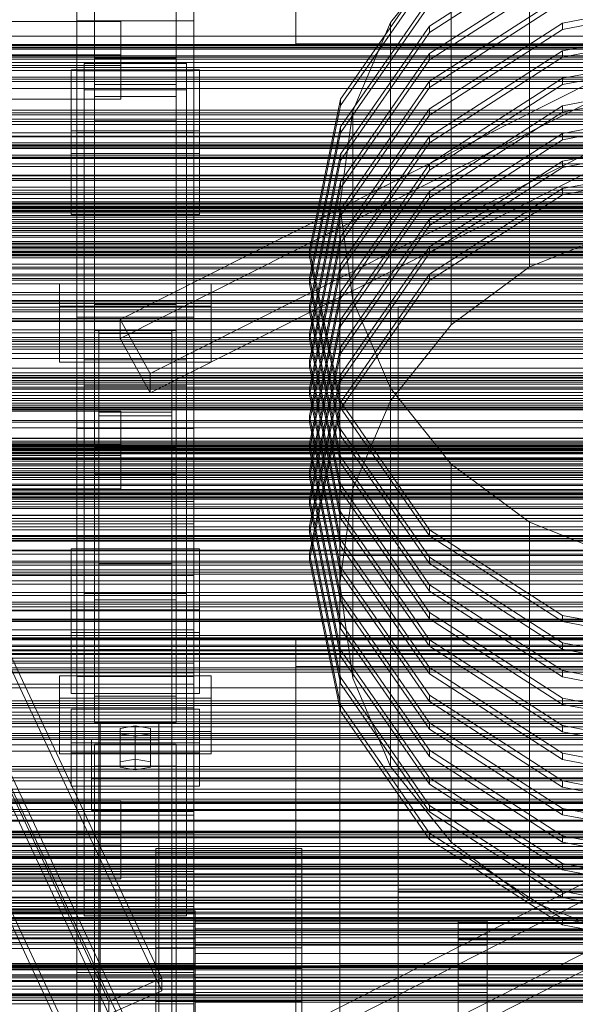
# Model space of a CAD drawing. Header units: millimetres. Extents: x -1970 to 61924, y -58230 to 6847.
# Tile 318 of 656: x 390 to 581, y -33207 to -32870. Entities that reach past the tile are written whole.
import ezdxf

# ---------------------------------------------------------------- set-up
doc = ezdxf.new("R2010")
doc.units = ezdxf.units.MM
for name, color, linetype, lineweight in [('frontal_C01', 7, 'Continuous', 0), ('frontal_C02', 7, 'Continuous', 0), ('frontal_C03', 7, 'Continuous', 0), ('frontal_C03-dry', 7, 'Continuous', 0), ('frontal_secador', 7, 'Continuous', 0)]:
    doc.layers.add(name, color=color, linetype=linetype, lineweight=lineweight)

msp = doc.modelspace()

# ---------------------------------------------------------------- linework, layer by layer
at = {"layer": 'frontal_C01'}
for p, q in [((565, -32954.254), (565, -32824.838)), ((576.271, -32842.584), (530.722, -32871.892)), ((538.076, -32844.733), (517.417, -32870.66)), ((530.722, -32874.049), (576.271, -32844.741)), ((538.076, -32974.148), (538.076, -32844.733)), ((530.722, -32853.019), (500.287, -32896.881)), ((576.271, -32852.021), (530.722, -32881.329)), ((500.287, -32899.038), (530.722, -32855.176)), ((530.722, -32883.486), (576.271, -32854.178)), ((530.722, -32862.456), (500.287, -32906.318)), ((576.271, -32861.458), (530.722, -32890.765)), ((630, -32860.603), (576.271, -32870.894)), ((576.271, -32873.051), (630, -32862.759)), ((500.287, -32908.475), (530.722, -32864.613)), ((530.722, -32892.922), (576.271, -32863.614)), ((630, -32870.039), (576.271, -32880.331)), ((530.722, -32871.892), (500.287, -32915.755)), ((517.417, -32870.66), (504.43, -32900.852)), ((517.417, -33000.075), (517.417, -32870.66)), ((576.271, -32870.894), (530.722, -32900.202)), ((530.722, -32874.049), (530.722, -32871.892)), ((530.722, -32902.359), (576.271, -32873.051)), ((576.271, -32873.051), (576.271, -32870.894)), ((576.271, -32882.488), (630, -32872.196)), ((500.287, -32917.911), (530.722, -32874.049)), ((630, -32879.476), (576.271, -32889.767)), ((530.722, -32881.329), (500.287, -32925.191)), ((500.287, -32927.348), (530.722, -32883.486)), ((576.271, -32880.331), (530.722, -32909.638)), ((530.722, -32883.486), (530.722, -32881.329)), ((530.722, -32911.795), (576.271, -32882.488)), ((576.271, -32882.488), (576.271, -32880.331)), ((576.271, -32891.924), (630, -32881.633)), ((576.271, -32889.767), (530.722, -32919.075)), ((630, -32888.912), (576.271, -32899.204)), ((576.271, -32891.924), (576.271, -32889.767)), ((530.722, -32890.765), (500.287, -32934.628)), ((500.287, -32936.785), (530.722, -32892.922)), ((530.722, -32892.922), (530.722, -32890.765)), ((530.722, -32921.232), (576.271, -32891.924)), ((576.271, -32901.361), (630, -32891.069)), ((500.287, -32896.881), (489.6, -32948.621)), ((500.287, -32899.038), (500.287, -32896.881)), ((299.114, -32899.212), (439.114, -33197.732)), ((489.6, -32950.777), (500.287, -32899.038)), ((530.722, -32900.202), (500.287, -32944.064)), ((576.271, -32899.204), (530.722, -32928.512)), ((530.722, -32902.359), (530.722, -32900.202)), ((630, -32898.349), (576.271, -32908.64)), ((576.271, -32901.361), (576.271, -32899.204)), ((439.114, -33202.046), (299.114, -32903.526)), ((504.43, -32900.852), (500, -32933.252)), ((500.287, -32946.221), (530.722, -32902.359)), ((504.43, -33030.267), (504.43, -32900.852)), ((530.722, -32930.668), (576.271, -32901.361)), ((576.271, -32910.797), (630, -32900.506)), ((420.886, -33205.659), (280.886, -32907.139)), ((500.287, -32906.318), (489.6, -32958.057)), ((500.287, -32908.475), (500.287, -32906.318)), ((489.6, -32960.214), (500.287, -32908.475)), ((530.722, -32909.638), (500.287, -32953.501)), ((576.271, -32908.64), (530.722, -32937.948)), ((530.722, -32911.795), (530.722, -32909.638)), ((630, -32907.785), (576.271, -32918.077)), ((576.271, -32910.797), (576.271, -32908.64)), ((576.271, -32920.234), (630, -32909.942)), ((420.886, -33209.973), (280.886, -32911.453)), ((500.287, -32955.658), (530.722, -32911.795)), ((530.722, -32940.105), (576.271, -32910.797)), ((500.287, -32915.755), (489.6, -32967.494)), ((500.287, -32917.911), (500.287, -32915.755)), ((630, -32917.222), (576.271, -32927.513)), ((489.6, -32969.651), (500.287, -32917.911)), ((530.722, -32919.075), (500.287, -32962.937)), ((576.271, -32918.077), (530.722, -32947.385)), ((530.722, -32921.232), (530.722, -32919.075)), ((530.722, -32949.542), (576.271, -32920.234)), ((576.271, -32920.234), (576.271, -32918.077)), ((576.271, -32929.67), (630, -32919.379)), ((500.287, -32965.094), (530.722, -32921.232)), ((500.287, -32925.191), (489.6, -32976.93)), ((489.6, -32979.087), (500.287, -32927.348)), ((500.287, -32927.348), (500.287, -32925.191)), ((530.722, -32928.512), (500.287, -32972.374)), ((500.287, -32974.531), (530.722, -32930.668)), ((576.271, -32927.513), (530.722, -32956.821)), ((530.722, -32930.668), (530.722, -32928.512)), ((530.722, -32958.978), (576.271, -32929.67)), ((576.271, -32929.67), (576.271, -32927.513)), ((500, -32933.252), (504.43, -32965.653)), ((500, -33062.668), (500, -32933.252)), ((500.287, -32934.628), (489.6, -32986.367)), ((489.6, -32988.524), (500.287, -32936.785)), ((500.287, -32936.785), (500.287, -32934.628)), ((299.114, -32939.655), (439.114, -33238.175)), ((530.722, -32937.948), (500.287, -32981.81)), ((500.287, -32983.967), (530.722, -32940.105)), ((530.722, -32940.105), (530.722, -32937.948)), ((439.114, -33242.488), (299.114, -32943.968)), ((500.287, -32944.064), (489.6, -32995.803)), ((500.287, -32946.221), (500.287, -32944.064)), ((565, -32954.254), (596.354, -32941.748)), ((420.886, -33246.102), (280.886, -32947.581)), ((489.6, -32997.96), (500.287, -32946.221)), ((530.722, -32947.385), (500.287, -32991.247)), ((530.722, -32949.542), (530.722, -32947.385)), ((489.6, -32948.621), (500.287, -33000.36)), ((489.6, -32950.777), (489.6, -32948.621)), ((500.287, -33002.517), (489.6, -32950.777)), ((500.287, -32993.404), (530.722, -32949.542)), ((420.886, -33250.415), (280.886, -32951.895)), ((500.287, -32953.501), (489.6, -33005.24)), ((500.287, -32955.658), (500.287, -32953.501)), ((538.076, -32974.148), (565, -32954.254)), ((489.6, -33007.397), (500.287, -32955.658)), ((530.722, -32956.821), (500.287, -33000.683)), ((530.722, -32958.978), (530.722, -32956.821)), ((489.6, -32958.057), (500.287, -33009.796)), ((489.6, -32960.214), (489.6, -32958.057)), ((500.287, -33011.953), (489.6, -32960.214)), ((500.287, -33002.84), (530.722, -32958.978)), ((500.287, -32962.937), (489.6, -33014.676)), ((500.287, -32965.094), (500.287, -32962.937)), ((489.6, -33016.833), (500.287, -32965.094)), ((489.6, -32967.494), (500.287, -33019.233)), ((489.6, -32969.651), (489.6, -32967.494)), ((504.43, -32965.653), (517.417, -32995.845)), ((504.43, -33095.068), (504.43, -32965.653)), ((500.287, -33021.39), (489.6, -32969.651)), ((520, -33021.835), (520, -32967.912)), ((520, -32967.912), (740, -32967.912)), ((520, -33168.209), (520, -32967.912)), ((500.287, -32972.374), (489.6, -33024.113)), ((489.6, -33026.27), (500.287, -32974.531)), ((500.287, -32974.531), (500.287, -32972.374)), ((517.417, -33000.075), (538.076, -32974.148)), ((489.6, -32976.93), (500.287, -33028.669)), ((489.6, -32979.087), (489.6, -32976.93)), ((500.287, -33030.826), (489.6, -32979.087)), ((500.287, -32981.81), (489.6, -33033.549)), ((489.6, -33035.706), (500.287, -32983.967)), ((500.287, -32983.967), (500.287, -32981.81)), ((489.6, -32986.367), (500.287, -33038.106)), ((489.6, -32988.524), (489.6, -32986.367)), ((500.287, -33040.263), (489.6, -32988.524)), ((500.287, -32991.247), (489.6, -33042.986)), ((500.287, -32993.404), (500.287, -32991.247)), ((489.6, -33045.143), (500.287, -32993.404)), ((489.6, -32995.803), (500.287, -33047.542)), ((489.6, -32997.96), (489.6, -32995.803)), ((500.287, -33049.699), (489.6, -32997.96)), ((517.417, -32995.845), (538.076, -33021.772)), ((517.417, -33125.261), (517.417, -32995.845)), ((500.287, -33000.683), (489.6, -33052.423)), ((500.287, -33000.36), (530.722, -33044.222)), ((500.287, -33002.517), (500.287, -33000.36)), ((500.287, -33002.84), (500.287, -33000.683)), ((504.43, -33030.267), (517.417, -33000.075)), ((489.6, -33054.579), (500.287, -33002.84)), ((530.722, -33046.379), (500.287, -33002.517)), ((489.6, -33005.24), (500.287, -33056.979)), ((489.6, -33007.397), (489.6, -33005.24)), ((500.287, -33059.136), (489.6, -33007.397)), ((500.287, -33009.796), (530.722, -33053.658)), ((500.287, -33011.953), (500.287, -33009.796)), ((489.6, -33014.676), (500.287, -33066.415)), ((489.6, -33016.833), (489.6, -33014.676)), ((530.722, -33055.815), (500.287, -33011.953)), ((500.287, -33068.572), (489.6, -33016.833)), ((500.287, -33019.233), (530.722, -33063.095)), ((500.287, -33021.39), (500.287, -33019.233)), ((530.722, -33065.252), (500.287, -33021.39)), ((538.076, -33021.772), (565, -33041.667)), ((538.076, -33151.188), (538.076, -33021.772)), ((489.6, -33024.113), (500.287, -33075.852)), ((489.6, -33026.27), (489.6, -33024.113)), ((740, -33021.835), (520, -33021.835)), ((520, -33021.835), (520, -33222.132)), ((500.287, -33078.009), (489.6, -33026.27)), ((500, -33062.668), (504.43, -33030.267)), ((500.287, -33028.669), (530.722, -33072.532)), ((500.287, -33030.826), (500.287, -33028.669)), ((530.722, -33074.688), (500.287, -33030.826)), ((489.6, -33033.549), (500.287, -33085.289)), ((489.6, -33035.706), (489.6, -33033.549)), ((500.287, -33087.445), (489.6, -33035.706)), ((500.287, -33038.106), (530.722, -33081.968)), ((500.287, -33040.263), (500.287, -33038.106)), ((530.722, -33084.125), (500.287, -33040.263)), ((565, -33041.667), (596.354, -33054.173)), ((565, -33171.082), (565, -33041.667)), ((489.6, -33042.986), (500.287, -33094.725)), ((489.6, -33045.143), (489.6, -33042.986)), ((500.287, -33096.882), (489.6, -33045.143)), ((530.722, -33044.222), (576.271, -33073.53)), ((530.722, -33046.379), (530.722, -33044.222)), ((500.287, -33047.542), (530.722, -33091.405)), ((500.287, -33049.699), (500.287, -33047.542)), ((576.271, -33075.687), (530.722, -33046.379)), ((530.722, -33093.562), (500.287, -33049.699)), ((489.6, -33052.423), (500.287, -33104.162)), ((489.6, -33054.579), (489.6, -33052.423)), ((500.287, -33106.319), (489.6, -33054.579)), ((500, -33193.246), (500, -33053.046)), ((500, -33053.046), (760, -33053.046)), ((500, -33086.75), (500, -33053.046)), ((530.722, -33053.658), (576.271, -33082.966)), ((530.722, -33055.815), (530.722, -33053.658)), ((500.287, -33056.979), (530.722, -33100.841)), ((500.287, -33059.136), (500.287, -33056.979)), ((576.271, -33085.123), (530.722, -33055.815)), ((530.722, -33102.998), (500.287, -33059.136)), ((504.43, -33095.068), (500, -33062.668)), ((530.722, -33063.095), (576.271, -33092.403)), ((530.722, -33065.252), (530.722, -33063.095)), ((576.271, -33094.56), (530.722, -33065.252)), ((500.287, -33066.415), (530.722, -33110.278)), ((500.287, -33068.572), (500.287, -33066.415)), ((530.722, -33112.435), (500.287, -33068.572)), ((530.722, -33072.532), (576.271, -33101.839)), ((530.722, -33074.688), (530.722, -33072.532)), ((576.271, -33103.996), (530.722, -33074.688)), ((576.271, -33073.53), (630, -33083.821)), ((576.271, -33075.687), (576.271, -33073.53)), ((630, -33085.978), (576.271, -33075.687)), ((500.287, -33075.852), (530.722, -33119.714)), ((500.287, -33078.009), (500.287, -33075.852)), ((530.722, -33121.871), (500.287, -33078.009)), ((485, -33286.265), (485, -33081.358)), ((485, -33081.358), (775, -33081.358)), ((485, -33090.987), (485, -33081.358)), ((530.722, -33081.968), (576.271, -33111.276)), ((530.722, -33084.125), (530.722, -33081.968)), ((500.287, -33085.289), (530.722, -33129.151)), ((500.287, -33087.445), (500.287, -33085.289)), ((576.271, -33113.433), (530.722, -33084.125)), ((576.271, -33082.966), (630, -33093.258)), ((576.271, -33085.123), (576.271, -33082.966)), ((630, -33095.415), (576.271, -33085.123)), ((760, -33086.75), (500, -33086.75)), ((500, -33086.75), (500, -33226.95)), ((530.722, -33131.308), (500.287, -33087.445)), ((775, -33090.987), (485, -33090.987)), ((485, -33090.987), (485, -33295.895)), ((530.722, -33091.405), (576.271, -33120.712)), ((530.722, -33093.562), (530.722, -33091.405)), ((576.271, -33092.403), (630, -33102.694)), ((576.271, -33094.56), (576.271, -33092.403)), ((500.287, -33094.725), (530.722, -33138.587)), ((500.287, -33096.882), (500.287, -33094.725)), ((517.417, -33125.261), (504.43, -33095.068)), ((576.271, -33122.869), (530.722, -33093.562)), ((630, -33104.851), (576.271, -33094.56)), ((530.722, -33140.744), (500.287, -33096.882)), ((530.722, -33100.841), (576.271, -33130.149)), ((530.722, -33102.998), (530.722, -33100.841)), ((576.271, -33101.839), (630, -33112.131)), ((576.271, -33103.996), (576.271, -33101.839)), ((500.287, -33104.162), (530.722, -33148.024)), ((500.287, -33106.319), (500.287, -33104.162)), ((576.271, -33132.306), (530.722, -33102.998)), ((630, -33114.288), (576.271, -33103.996)), ((530.722, -33150.181), (500.287, -33106.319)), ((530.722, -33110.278), (576.271, -33139.586)), ((530.722, -33112.435), (530.722, -33110.278)), ((576.271, -33141.742), (530.722, -33112.435)), ((576.271, -33111.276), (630, -33121.567)), ((576.271, -33113.433), (576.271, -33111.276)), ((415, -33126.807), (415, -33116.023)), ((415, -33116.023), (760, -33116.023)), ((415, -33129.504), (415, -33116.023)), ((630, -33123.724), (576.271, -33113.433)), ((416, -33125.19), (416, -33117.641)), ((416, -33117.641), (444, -33117.641)), ((416, -33334.308), (416, -33117.641)), ((424.864, -33245.824), (674.864, -33118.712)), ((444, -33117.641), (444, -33125.19)), ((444, -33117.641), (444, -33334.308)), ((530.722, -33119.714), (576.271, -33149.022)), ((530.722, -33121.871), (530.722, -33119.714)), ((576.271, -33151.179), (530.722, -33121.871)), ((576.271, -33120.712), (630, -33131.004)), ((576.271, -33122.869), (576.271, -33120.712)), ((444, -33125.19), (416, -33125.19)), ((416, -33125.19), (416, -33341.858)), ((674.864, -33124.643), (424.864, -33251.755)), ((444, -33341.858), (444, -33125.19)), ((538.076, -33151.188), (517.417, -33125.261)), ((630, -33133.161), (576.271, -33122.869)), ((760, -33126.807), (415, -33126.807)), ((415, -33126.807), (415, -33140.289)), ((760, -33129.504), (415, -33129.504)), ((415, -33129.504), (415, -33140.289)), ((530.722, -33129.151), (576.271, -33158.459)), ((530.722, -33131.308), (530.722, -33129.151)), ((576.271, -33160.616), (530.722, -33131.308)), ((576.271, -33130.149), (630, -33140.441)), ((576.271, -33132.306), (576.271, -33130.149)), ((630, -33142.597), (576.271, -33132.306)), ((435.136, -33264.558), (685.136, -33137.446)), ((530.722, -33138.587), (576.271, -33167.895)), ((530.722, -33140.744), (530.722, -33138.587)), ((576.271, -33139.586), (630, -33149.877)), ((576.271, -33141.742), (576.271, -33139.586)), ((415, -33140.289), (760, -33140.289)), ((576.271, -33170.052), (530.722, -33140.744)), ((630, -33152.034), (576.271, -33141.742)), ((435.136, -33270.49), (685.136, -33143.378)), ((530.722, -33148.024), (576.271, -33177.332)), ((530.722, -33150.181), (530.722, -33148.024)), ((576.271, -33149.022), (630, -33159.314)), ((576.271, -33151.179), (576.271, -33149.022)), ((576.271, -33179.489), (530.722, -33150.181)), ((565, -33171.082), (538.076, -33151.188)), ((630, -33161.471), (576.271, -33151.179)), ((437, -33159.036), (437, -33153.336)), ((437, -33153.336), (437, -33154.741)), ((487, -33153.336), (437, -33153.336)), ((437, -33154.741), (437, -33163.035)), ((487, -33154.741), (437, -33154.741)), ((487, -33154.741), (487, -33153.336)), ((487, -33153.336), (487, -33159.036)), ((487, -33163.035), (487, -33154.741)), ((437, -33170.973), (437, -33159.036)), ((487, -33159.036), (437, -33159.036)), ((487, -33159.036), (487, -33170.973)), ((576.271, -33158.459), (630, -33168.75)), ((576.271, -33160.616), (576.271, -33158.459)), ((437, -33163.035), (437, -33176.957)), ((487, -33163.035), (437, -33163.035)), ((487, -33176.957), (487, -33163.035)), ((630, -33170.907), (576.271, -33160.616)), ((450, -33165.914), (410, -33165.914)), ((410, -33165.914), (410, -33204.432)), ((410, -33310.158), (410, -33165.914)), ((450, -33204.432), (450, -33165.914)), ((450, -33165.914), (450, -33310.158)), ((520, -33221.169), (520, -33167.246)), ((520, -33167.246), (740, -33167.246)), ((520, -33226.95), (520, -33167.246)), ((740, -33168.209), (520, -33168.209)), ((520, -33168.209), (520, -33222.132)), ((576.271, -33167.895), (630, -33178.187)), ((576.271, -33170.052), (576.271, -33167.895)), ((437, -33187.328), (437, -33170.973)), ((487, -33170.973), (437, -33170.973)), ((487, -33170.973), (487, -33187.328)), ((596.354, -33183.588), (565, -33171.082)), ((630, -33180.344), (576.271, -33170.052)), ((450.5, -33174.682), (342.5, -33174.682)), ((450.5, -33175.444), (342.5, -33175.444)), ((450.5, -33175.444), (450.5, -33174.682)), ((450.5, -33174.682), (450.5, -33177.775)), ((450.5, -33179.945), (450.5, -33175.444)), ((450.5, -33177.775), (342.5, -33177.775)), ((450.5, -33179.945), (342.5, -33179.945)), ((437, -33176.957), (437, -33194.387)), ((487, -33176.957), (437, -33176.957)), ((450.5, -33177.775), (450.5, -33184.251)), ((450.5, -33180.825), (450.5, -33178.157)), ((450.5, -33178.157), (450.5, -33178.815)), ((550.5, -33178.157), (450.5, -33178.157)), ((450.5, -33178.815), (450.5, -33182.697)), ((550.5, -33178.815), (450.5, -33178.815)), ((450.5, -33187.498), (450.5, -33179.945)), ((487, -33194.387), (487, -33176.957)), ((540.5, -33178.815), (540.5, -33178.001)), ((540.5, -33178.001), (540.5, -33178.687)), ((540.5, -33178.001), (815, -33178.001)), ((540.5, -33178.687), (540.5, -33180.825)), ((540.5, -33178.687), (815, -33178.687)), ((540.5, -33181.072), (540.5, -33178.815)), ((540.5, -33178.815), (815, -33178.815)), ((550.5, -33178.815), (550.5, -33178.157)), ((550.5, -33178.157), (550.5, -33180.825)), ((550.5, -33182.697), (550.5, -33178.815)), ((576.271, -33177.332), (630, -33187.623)), ((576.271, -33179.489), (576.271, -33177.332)), ((630, -33189.78), (576.271, -33179.489)), ((450.5, -33186.413), (450.5, -33180.825)), ((550.5, -33180.825), (450.5, -33180.825)), ((450.5, -33182.697), (450.5, -33189.214)), ((550.5, -33182.697), (450.5, -33182.697)), ((540.5, -33180.825), (540.5, -33184.27)), ((540.5, -33180.825), (815, -33180.825)), ((540.5, -33184.619), (540.5, -33181.072)), ((540.5, -33181.072), (815, -33181.072)), ((550.5, -33180.825), (550.5, -33186.413)), ((550.5, -33189.214), (550.5, -33182.697)), ((450.5, -33184.251), (342.5, -33184.251)), ((450.5, -33184.251), (450.5, -33193.125)), ((450.5, -33194.068), (450.5, -33186.413)), ((550.5, -33186.413), (450.5, -33186.413)), ((540.5, -33184.27), (540.5, -33188.787)), ((540.5, -33184.27), (815, -33184.27)), ((540.5, -33189.214), (540.5, -33184.619)), ((540.5, -33184.619), (815, -33184.619)), ((550.5, -33186.413), (550.5, -33194.068)), ((450.5, -33187.498), (342.5, -33187.498)), ((437, -33205.613), (437, -33187.328)), ((437, -33187.328), (487, -33187.328)), ((450.5, -33196.955), (450.5, -33187.498)), ((450.5, -33189.214), (450.5, -33197.373)), ((550.5, -33189.214), (450.5, -33189.214)), ((487, -33187.328), (487, -33205.613)), ((540.5, -33188.787), (540.5, -33194.068)), ((540.5, -33188.787), (815, -33188.787)), ((540.5, -33194.544), (540.5, -33189.214)), ((540.5, -33189.214), (815, -33189.214)), ((550.5, -33197.373), (550.5, -33189.214)), ((342.5, -33193.125), (450.5, -33193.125)), ((450.5, -33193.125), (450.5, -33203.045)), ((760, -33193.246), (500, -33193.246)), ((500, -33193.246), (500, -33226.95)), ((450.5, -33196.955), (342.5, -33196.955)), ((437, -33194.387), (437, -33212.672)), ((487, -33194.387), (437, -33194.387)), ((450.5, -33202.627), (450.5, -33194.068)), ((450.5, -33194.068), (550.5, -33194.068)), ((450.5, -33206.875), (450.5, -33196.955)), ((487, -33212.672), (487, -33194.387)), ((540.5, -33194.068), (540.5, -33199.754)), ((815, -33194.068), (540.5, -33194.068)), ((540.5, -33200.246), (540.5, -33194.544)), ((540.5, -33194.544), (815, -33194.544)), ((550.5, -33194.068), (550.5, -33202.627)), ((439.114, -33197.732), (420.886, -33205.659)), ((439.114, -33202.046), (439.114, -33197.732)), ((450.5, -33197.373), (450.5, -33205.932)), ((550.5, -33197.373), (450.5, -33197.373)), ((540.5, -33199.754), (540.5, -33205.456)), ((540.5, -33199.754), (815, -33199.754)), ((540.5, -33205.932), (540.5, -33200.246)), ((540.5, -33200.246), (815, -33200.246)), ((550.5, -33205.932), (550.5, -33197.373)), ((450.5, -33203.045), (342.5, -33203.045)), ((420.886, -33209.973), (439.114, -33202.046)), ((450.5, -33210.786), (450.5, -33202.627)), ((550.5, -33202.627), (450.5, -33202.627)), ((450.5, -33203.045), (450.5, -33212.502)), ((550.5, -33202.627), (550.5, -33210.786)), ((410, -33204.432), (450, -33204.432)), ((410, -33348.677), (410, -33204.432)), ((420.886, -33205.659), (420.886, -33209.973)), ((437, -33223.043), (437, -33205.613)), ((487, -33205.613), (437, -33205.613)), ((450, -33348.677), (450, -33204.432)), ((450.5, -33205.932), (450.5, -33213.587)), ((550.5, -33205.932), (450.5, -33205.932)), ((487, -33205.613), (487, -33223.043)), ((540.5, -33205.456), (540.5, -33210.786)), ((540.5, -33205.456), (815, -33205.456)), ((540.5, -33211.213), (540.5, -33205.932)), ((540.5, -33205.932), (815, -33205.932)), ((550.5, -33213.587), (550.5, -33205.932))]:
    msp.add_line(p, q, dxfattribs=at)
at = {"layer": 'frontal_C02'}
for p, q in [((485, -32651.486), (485, -32878.005)), ((416, -32895.944), (416, -32681.17)), ((444, -32681.17), (444, -32895.944)), ((416, -32689.516), (416, -32904.29)), ((444, -32904.29), (444, -32689.516)), ((410, -32870.127), (410, -32710.669)), ((450, -32710.669), (450, -32870.127)), ((410, -32908.309), (410, -32748.851)), ((450, -32908.309), (450, -32748.851)), ((416, -33059.872), (416, -32845.099)), ((424.864, -32972.254), (674.864, -32846.253)), ((444, -32845.099), (444, -33059.872)), ((674.864, -32852.81), (424.864, -32978.811)), ((416, -32853.444), (416, -33068.218)), ((444, -33068.218), (444, -32853.444)), ((435.136, -32990.824), (685.136, -32864.824)), ((450, -32870.127), (410, -32870.127)), ((410, -32870.127), (410, -32908.309)), ((410, -32971.464), (410, -32870.127)), ((450, -32908.309), (450, -32870.127)), ((450, -32870.127), (450, -32971.464)), ((485, -32868.46), (485, -32878.005)), ((-425, -32870.271), (425, -32870.271)), ((425, -32870.271), (425, -32885.412)), ((425, -32870.271), (425, -32881.725)), ((435.136, -32997.381), (685.136, -32871.381)), ((485, -32878.005), (775, -32878.005)), ((425, -32881.725), (-425, -32881.725)), ((416, -32891.857), (416, -32882.916)), ((416, -32882.916), (444, -32882.916)), ((416, -32967.11), (416, -32882.916)), ((425, -32896.866), (425, -32881.725)), ((444, -32882.916), (444, -32891.857)), ((444, -32882.916), (444, -32967.11)), ((425, -32885.412), (-425, -32885.412)), ((408, -32907.685), (408, -32886.821)), ((408, -32886.821), (452, -32886.821)), ((408, -32915.458), (408, -32886.821)), ((412.5, -32893.688), (412.5, -32884.747)), ((412.5, -32884.747), (447.5, -32884.747)), ((412.5, -33066.111), (412.5, -32884.747)), ((425, -32896.866), (425, -32885.412)), ((447.5, -32884.747), (447.5, -32893.688)), ((447.5, -32884.747), (447.5, -33066.111)), ((452, -32886.821), (452, -32907.685)), ((452, -32886.821), (452, -32915.458)), ((450, -32887.261), (410, -32887.261)), ((410, -32887.261), (410, -32934.988)), ((410, -33046.718), (410, -32887.261)), ((450, -32934.988), (450, -32887.261)), ((450, -32887.261), (450, -33046.718)), ((447.5, -32893.688), (412.5, -32893.688)), ((412.5, -33075.053), (412.5, -32893.688)), ((444, -32891.857), (416, -32891.857)), ((416, -32891.857), (416, -32976.052)), ((444, -32976.052), (444, -32891.857)), ((447.5, -33075.053), (447.5, -32893.688)), ((-425, -32896.866), (425, -32896.866)), ((444, -32895.944), (416, -32895.944)), ((416, -32895.944), (416, -32904.29)), ((444, -32904.29), (444, -32895.944)), ((416, -32904.29), (444, -32904.29)), ((452, -32907.685), (408, -32907.685)), ((408, -32907.685), (408, -32936.321)), ((410, -32908.309), (450, -32908.309)), ((410, -33009.646), (410, -32908.309)), ((450, -33009.646), (450, -32908.309)), ((452, -32936.321), (452, -32907.685)), ((452, -32915.458), (408, -32915.458)), ((408, -32915.458), (408, -32936.321)), ((452, -32936.321), (452, -32915.458)), ((408, -32936.321), (452, -32936.321)), ((410, -32934.988), (450, -32934.988)), ((410, -33094.446), (410, -32934.988)), ((450, -33094.446), (450, -32934.988)), ((404, -32979.21), (404, -32960.134)), ((404, -32960.134), (456, -32960.134)), ((404, -32967.771), (404, -32960.134)), ((456, -32960.134), (456, -32979.21)), ((456, -32960.134), (456, -32967.771)), ((456, -32967.771), (404, -32967.771)), ((404, -32967.771), (404, -32986.846)), ((444, -32967.11), (416, -32967.11)), ((416, -32967.11), (416, -32976.052)), ((444, -32976.052), (444, -32967.11)), ((456, -32986.846), (456, -32967.771)), ((450, -32971.464), (410, -32971.464)), ((410, -32971.464), (410, -33009.646)), ((410, -33329.126), (410, -32971.464)), ((435.136, -32990.824), (424.864, -32972.254)), ((424.864, -32972.254), (424.864, -32978.811)), ((450, -33009.646), (450, -32971.464)), ((450, -32971.464), (450, -33329.126)), ((416, -32976.052), (444, -32976.052)), ((417.5, -33005.235), (417.5, -32975.875)), ((417.5, -32975.875), (442.5, -32975.875)), ((417.5, -32975.875), (417.5, -33055.902)), ((442.5, -32977.112), (417.5, -32977.112)), ((417.5, -32977.112), (417.5, -33003.998)), ((417.5, -33516.139), (417.5, -32977.112)), ((442.5, -32975.875), (442.5, -33005.235)), ((442.5, -33055.902), (442.5, -32975.875)), ((442.5, -33003.998), (442.5, -32977.112)), ((442.5, -32977.112), (442.5, -33516.139)), ((456, -32979.21), (404, -32979.21)), ((404, -32979.21), (404, -32986.846)), ((424.864, -32978.811), (435.136, -32997.381)), ((456, -32986.846), (456, -32979.21)), ((404, -32986.846), (456, -32986.846)), ((412.5, -32995.026), (412.5, -32986.084)), ((412.5, -32986.084), (447.5, -32986.084)), ((412.5, -33167.449), (412.5, -32986.084)), ((447.5, -32986.084), (447.5, -32995.026)), ((447.5, -32986.084), (447.5, -33167.449)), ((435.136, -32997.381), (435.136, -32990.824)), ((447.5, -32995.026), (412.5, -32995.026)), ((412.5, -33176.39), (412.5, -32995.026)), ((447.5, -33176.39), (447.5, -32995.026)), ((-425, -33003.661), (425, -33003.661)), ((417.5, -33003.998), (442.5, -33003.998)), ((417.5, -33543.024), (417.5, -33003.998)), ((425, -33003.661), (425, -33018.802)), ((425, -33003.661), (425, -33015.116)), ((442.5, -33543.024), (442.5, -33003.998)), ((442.5, -33005.235), (417.5, -33005.235)), ((417.5, -33005.235), (417.5, -33085.262)), ((442.5, -33005.235), (442.5, -33085.262)), ((410, -33009.646), (450, -33009.646)), ((410, -33367.308), (410, -33009.646)), ((450, -33367.308), (450, -33009.646)), ((425, -33015.116), (-425, -33015.116)), ((416, -33025.248), (416, -33016.306)), ((416, -33016.306), (444, -33016.306)), ((416, -33101.233), (416, -33016.306)), ((425, -33030.257), (425, -33015.116)), ((444, -33016.306), (444, -33025.248)), ((444, -33016.306), (444, -33101.233)), ((425, -33018.802), (-425, -33018.802)), ((425, -33030.257), (425, -33018.802)), ((310, -33025.67), (450, -33025.67)), ((444, -33025.248), (416, -33025.248)), ((416, -33025.248), (416, -33110.175)), ((444, -33110.175), (444, -33025.248)), ((450, -33025.67), (450, -33034.611)), ((450, -33033.306), (450, -33025.67)), ((-425, -33030.257), (425, -33030.257)), ((450, -33033.306), (310, -33033.306)), ((450, -33034.611), (310, -33034.611)), ((450, -33042.247), (450, -33033.306)), ((450, -33042.247), (450, -33034.611)), ((310, -33042.247), (450, -33042.247)), ((450, -33046.718), (410, -33046.718)), ((410, -33046.718), (410, -33094.446)), ((410, -33148.056), (410, -33046.718)), ((450, -33094.446), (450, -33046.718)), ((450, -33046.718), (450, -33148.056)), ((408, -33071.613), (408, -33050.75)), ((408, -33050.75), (452, -33050.75)), ((408, -33079.386), (408, -33050.75)), ((452, -33050.75), (452, -33071.613)), ((452, -33050.75), (452, -33079.386)), ((442.5, -33055.902), (417.5, -33055.902)), ((417.5, -33055.902), (417.5, -33085.262)), ((442.5, -33085.262), (442.5, -33055.902)), ((-450, -33059.848), (450, -33059.848)), ((444, -33059.872), (416, -33059.872)), ((416, -33059.872), (416, -33068.218)), ((444, -33068.218), (444, -33059.872)), ((450, -33059.848), (450, -33071.77)), ((450, -33059.848), (450, -33093.257)), ((447.5, -33066.111), (412.5, -33066.111)), ((412.5, -33066.111), (412.5, -33075.053)), ((416, -33068.218), (444, -33068.218)), ((447.5, -33075.053), (447.5, -33066.111)), ((450, -33071.77), (-450, -33071.77)), ((452, -33071.613), (408, -33071.613)), ((408, -33071.613), (408, -33100.25)), ((450, -33105.18), (450, -33071.77)), ((452, -33100.25), (452, -33071.613)), ((412.5, -33075.053), (447.5, -33075.053)), ((-450, -33078.481), (450, -33078.481)), ((450, -33078.481), (450, -33085.634)), ((450, -33089.936), (450, -33078.481)), ((452, -33079.386), (408, -33079.386)), ((408, -33079.386), (408, -33100.25)), ((452, -33100.25), (452, -33079.386)), ((450, -33085.634), (-450, -33085.634)), ((417.5, -33085.262), (442.5, -33085.262)), ((450, -33097.089), (450, -33085.634)), ((450, -33089.936), (-450, -33089.936)), ((450, -33097.089), (450, -33089.936)), ((450, -33093.257), (-450, -33093.257)), ((404, -33113.333), (404, -33094.257)), ((404, -33094.257), (456, -33094.257)), ((404, -33101.894), (404, -33094.257)), ((410, -33094.446), (450, -33094.446)), ((410, -33195.783), (410, -33094.446)), ((450, -33105.18), (450, -33093.257)), ((450, -33195.783), (450, -33094.446)), ((456, -33094.257), (456, -33113.333)), ((456, -33094.257), (456, -33101.894)), ((-450, -33097.089), (450, -33097.089)), ((456, -33101.894), (404, -33101.894)), ((404, -33101.894), (404, -33120.969)), ((408, -33100.25), (452, -33100.25)), ((444, -33101.233), (416, -33101.233)), ((416, -33101.233), (416, -33110.175)), ((444, -33110.175), (444, -33101.233)), ((456, -33120.969), (456, -33101.894)), ((-450, -33105.18), (450, -33105.18)), ((408, -33120.578), (408, -33105.675)), ((408, -33105.675), (452, -33105.675)), ((408, -33117.13), (408, -33105.675)), ((452, -33105.675), (452, -33120.578)), ((452, -33105.675), (452, -33117.13)), ((416, -33110.175), (444, -33110.175)), ((418, -33116.107), (418, -33110.146)), ((418, -33110.146), (438, -33110.146)), ((418, -33247.792), (418, -33110.146)), ((430, -33111.338), (424.804, -33112.232)), ((424.804, -33112.232), (424.804, -33114.021)), ((424.804, -33123.687), (424.804, -33112.232)), ((435.196, -33112.232), (430, -33111.338)), ((430, -33122.793), (430, -33111.338)), ((435.196, -33114.021), (435.196, -33112.232)), ((435.196, -33123.687), (435.196, -33112.232)), ((438, -33110.146), (438, -33116.107)), ((438, -33110.146), (438, -33247.792)), ((456, -33113.333), (404, -33113.333)), ((404, -33113.333), (404, -33120.969)), ((438, -33116.107), (418, -33116.107)), ((418, -33116.107), (418, -33253.753)), ((424.804, -33114.021), (430, -33114.915)), ((424.804, -33125.475), (424.804, -33114.021)), ((430, -33114.915), (435.196, -33114.021)), ((430, -33114.915), (430, -33126.369)), ((435.196, -33125.475), (435.196, -33114.021)), ((438, -33253.753), (438, -33116.107)), ((456, -33120.969), (456, -33113.333)), ((452, -33117.13), (408, -33117.13)), ((408, -33117.13), (408, -33132.032)), ((452, -33132.032), (452, -33117.13)), ((404, -33120.969), (456, -33120.969)), ((452, -33120.578), (408, -33120.578)), ((408, -33120.578), (408, -33132.032)), ((424.804, -33123.687), (430, -33122.793)), ((430, -33122.793), (435.196, -33123.687)), ((452, -33132.032), (452, -33120.578)), ((424.804, -33125.475), (424.804, -33123.687)), ((430, -33126.369), (424.804, -33125.475)), ((435.196, -33125.475), (430, -33126.369)), ((435.196, -33123.687), (435.196, -33125.475)), ((310, -33132.968), (450, -33132.968)), ((408, -33132.032), (452, -33132.032)), ((450, -33132.968), (450, -33141.91)), ((450, -33140.605), (450, -33132.968)), ((-425, -33137.051), (425, -33137.051)), ((425, -33137.051), (425, -33152.192)), ((425, -33137.051), (425, -33148.506)), ((450, -33140.605), (310, -33140.605)), ((450, -33141.91), (310, -33141.91)), ((450, -33149.546), (450, -33140.605)), ((450, -33149.546), (450, -33141.91)), ((425, -33148.506), (-425, -33148.506)), ((310, -33149.546), (450, -33149.546)), ((450, -33148.056), (410, -33148.056)), ((410, -33148.056), (410, -33195.783)), ((410, -33505.718), (410, -33148.056)), ((416, -33158.638), (416, -33149.697)), ((416, -33149.697), (444, -33149.697)), ((416, -33235.357), (416, -33149.697)), ((425, -33163.647), (425, -33148.506)), ((444, -33149.697), (444, -33158.638)), ((444, -33149.697), (444, -33235.357)), ((450, -33195.783), (450, -33148.056)), ((450, -33148.056), (450, -33505.718)), ((425, -33152.192), (-425, -33152.192)), ((425, -33163.647), (425, -33152.192)), ((444, -33158.638), (416, -33158.638)), ((416, -33158.638), (416, -33244.298)), ((444, -33244.298), (444, -33158.638)), ((-450, -33161.186), (450, -33161.186)), ((450, -33161.186), (450, -33173.108)), ((450, -33161.186), (450, -33194.595)), ((-425, -33163.647), (425, -33163.647)), ((447.5, -33167.449), (412.5, -33167.449)), ((412.5, -33167.449), (412.5, -33176.39)), ((447.5, -33176.39), (447.5, -33167.449)), ((450, -33173.108), (-450, -33173.108)), ((450, -33206.517), (450, -33173.108)), ((412.5, -33176.39), (447.5, -33176.39)), ((450, -33194.595), (-450, -33194.595)), ((410, -33195.783), (450, -33195.783)), ((410, -33553.445), (410, -33195.783)), ((450, -33206.517), (450, -33194.595)), ((450, -33553.445), (450, -33195.783)), ((-450, -33206.517), (450, -33206.517))]:
    msp.add_line(p, q, dxfattribs=at)
at = {"layer": 'frontal_C03'}
for p, q in [((-1500, -32878.204), (1500, -32878.204)), ((1250, -32878.262), (-1250, -32878.262)), ((1250, -32879.143), (-1250, -32879.143)), ((1250, -32879.797), (-1250, -32879.797)), ((1250, -32882.104), (-1250, -32882.104)), ((-1250, -32883.162), (1250, -32883.162)), ((1500, -32884.317), (-1500, -32884.317)), ((1250, -32886.014), (-1250, -32886.014)), ((1250, -32887.071), (-1250, -32887.071)), ((1250, -32889.378), (-1250, -32889.378)), ((1250, -32890.032), (-1250, -32890.032)), ((-1500, -32893.3), (1500, -32893.3)), ((1250, -32890.913), (-1250, -32890.913)), ((1250, -32900.72), (-1250, -32900.72)), ((1250, -32901.601), (-1250, -32901.601)), ((1250, -32902.254), (-1250, -32902.254)), ((1250, -32904.562), (-1250, -32904.562)), ((-1250, -32905.619), (1250, -32905.619)), ((1250, -32908.471), (-1250, -32908.471)), ((1250, -32909.529), (-1250, -32909.529)), ((1250, -32911.836), (-1250, -32911.836)), ((1250, -32912.49), (-1250, -32912.49)), ((1250, -32913.371), (-1250, -32913.371)), ((-1250, -32916.092), (1250, -32916.092)), ((-1250, -32916.725), (1250, -32916.725)), ((-1250, -32917.189), (1250, -32917.189)), ((-1250, -32919.044), (1250, -32919.044)), ((-1250, -32919.941), (1250, -32919.941)), ((-1250, -32922.893), (1250, -32922.893)), ((1250, -32923.177), (-1250, -32923.177)), ((1250, -32924.059), (-1250, -32924.059)), ((-1250, -32924.16), (1250, -32924.16)), ((1250, -32924.712), (-1250, -32924.712)), ((1250, -32927.019), (-1250, -32927.019)), ((1530, -32928.942), (-1530, -32928.942)), ((-1250, -32928.008), (1250, -32928.008)), ((-1250, -32928.077), (1250, -32928.077)), ((-1250, -32929.56), (1250, -32929.56)), ((1530, -32933.942), (-1530, -32933.942)), ((-1500, -32932.482), (1500, -32932.482)), ((-1500, -32932.706), (1500, -32932.706)), ((-1500, -32932.87), (1500, -32932.87)), ((-1500, -32933.528), (1500, -32933.528)), ((-1500, -32933.845), (1500, -32933.845)), ((1250, -32930.929), (-1250, -32930.929)), ((1250, -32931.986), (-1250, -32931.986)), ((-1250, -32934.04), (1250, -32934.04)), ((-1500, -32934.891), (1500, -32934.891)), ((-1500, -32935.34), (1500, -32935.34)), ((-1500, -32936.704), (1500, -32936.704)), ((-1500, -32937.254), (1500, -32937.254)), ((1250, -32934.294), (-1250, -32934.294)), ((1250, -32934.947), (-1250, -32934.947)), ((1250, -32935.772), (-1250, -32935.772)), ((1250, -32935.828), (-1250, -32935.828)), ((-1500, -32938.841), (1500, -32938.841)), ((1500, -32939.455), (-1500, -32939.455)), ((-1250, -32940.58), (1250, -32940.58)), ((-1500, -32941.158), (1500, -32941.158)), ((-1500, -32941.793), (1500, -32941.793)), ((-1500, -32943.497), (1500, -32943.497)), ((-1500, -32944.111), (1500, -32944.111)), ((-1250, -32942.372), (1250, -32942.372)), ((-1500, -32945.698), (1500, -32945.698)), ((-1500, -32946.248), (1500, -32946.248)), ((-1500, -32947.611), (1500, -32947.611)), ((1250, -32945.635), (-1250, -32945.635)), ((1250, -32946.516), (-1250, -32946.516)), ((1250, -32947.17), (-1250, -32947.17)), ((-1250, -32947.18), (1250, -32947.18)), ((-1500, -32948.06), (1500, -32948.06)), ((-1500, -32949.107), (1500, -32949.107)), ((-1500, -32949.424), (1500, -32949.424)), ((-1500, -32950.082), (1500, -32950.082)), ((-1500, -32950.246), (1500, -32950.246)), ((-1500, -32950.47), (1500, -32950.47)), ((-1250, -32948.911), (1250, -32948.911)), ((1250, -32949.477), (-1250, -32949.477)), ((-1250, -32950.534), (1250, -32950.534)), ((-1250, -32953.392), (1250, -32953.392)), ((1250, -32954.444), (-1250, -32954.444)), ((-1250, -32954.944), (1250, -32954.944)), ((1250, -32956.751), (-1250, -32956.751)), ((1250, -32957.405), (-1250, -32957.405)), ((1250, -32958.286), (-1250, -32958.286)), ((-1250, -32958.792), (1250, -32958.792)), ((-1250, -32960.059), (1250, -32960.059)), ((-1250, -32963.011), (1250, -32963.011)), ((-1250, -32963.907), (1250, -32963.907)), ((-1250, -32965.763), (1250, -32965.763)), ((-1250, -32966.227), (1250, -32966.227)), ((-1250, -32966.86), (1250, -32966.86)), ((1250, -32968.092), (-1250, -32968.092)), ((1250, -32968.974), (-1250, -32968.974)), ((1250, -32969.627), (-1250, -32969.627)), ((1250, -32971.935), (-1250, -32971.935)), ((-1250, -32972.992), (1250, -32972.992)), ((1250, -32975.844), (-1250, -32975.844)), ((1250, -32976.902), (-1250, -32976.902)), ((1250, -32979.209), (-1250, -32979.209)), ((1250, -32979.862), (-1250, -32979.862)), ((1250, -32980.744), (-1250, -32980.744)), ((1530, -32983.942), (-1530, -32983.942)), ((1530, -32988.942), (-1530, -32988.942)), ((1250, -32990.55), (-1250, -32990.55)), ((1250, -32991.431), (-1250, -32991.431)), ((1250, -32992.085), (-1250, -32992.085)), ((-1250, -32992.392), (1250, -32992.392)), ((-1250, -32993.19), (1250, -32993.19)), ((-1250, -32993.774), (1250, -32993.774)), ((1250, -32994.392), (-1250, -32994.392)), ((-1250, -32995.45), (1250, -32995.45)), ((-1250, -32996.112), (1250, -32996.112)), ((-1250, -32997.242), (1250, -32997.242)), ((1250, -32998.302), (-1250, -32998.302)), ((1250, -32999.359), (-1250, -32999.359)), ((-1250, -33000.961), (1250, -33000.961)), ((1250, -33001.667), (-1250, -33001.667)), ((1250, -33002.32), (-1250, -33002.32)), ((-1250, -33002.558), (1250, -33002.558)), ((1250, -33003.201), (-1250, -33003.201)), ((-1250, -33007.405), (1250, -33007.405)), ((-1250, -33009.36), (1250, -33009.36)), ((1250, -33013.008), (-1250, -33013.008)), ((1250, -33013.889), (-1250, -33013.889)), ((1250, -33014.543), (-1250, -33014.543)), ((-1250, -33015.005), (1250, -33015.005)), ((-1268, -33015.378), (1268, -33015.378)), ((-1268, -33015.602), (1268, -33015.602)), ((-1268, -33015.767), (1268, -33015.767)), ((-1268, -33016.424), (1268, -33016.424)), ((-1268, -33016.742), (1268, -33016.742)), ((-1268, -33017.788), (1268, -33017.788)), ((-1268, -33018.237), (1268, -33018.237)), ((1250, -33016.85), (-1250, -33016.85)), ((1250, -33017.186), (-1250, -33017.186)), ((-1250, -33017.907), (1250, -33017.907)), ((-1268, -33019.6), (1268, -33019.6)), ((-1268, -33020.15), (1268, -33020.15)), ((-1268, -33021.738), (1268, -33021.738)), ((1250, -33020.759), (-1250, -33020.759)), ((1268, -33022.351), (-1268, -33022.351)), ((-1268, -33024.055), (1268, -33024.055)), ((-1268, -33024.69), (1268, -33024.69)), ((1250, -33021.817), (-1250, -33021.817)), ((-1250, -33023.243), (1250, -33023.243)), ((1250, -33024.124), (-1250, -33024.124)), ((1250, -33024.778), (-1250, -33024.778)), ((-1268, -33026.394), (1268, -33026.394)), ((-1268, -33027.007), (1268, -33027.007)), ((-1250, -33025.502), (1250, -33025.502)), ((1250, -33025.659), (-1250, -33025.659)), ((-1268, -33028.595), (1268, -33028.595)), ((-1268, -33029.145), (1268, -33029.145)), ((-1268, -33030.508), (1268, -33030.508)), ((-1268, -33030.957), (1268, -33030.957)), ((-1250, -33031.559), (1250, -33031.559)), ((-1268, -33032.003), (1268, -33032.003)), ((-1268, -33032.321), (1268, -33032.321)), ((-1268, -33032.978), (1268, -33032.978)), ((-1268, -33033.143), (1268, -33033.143)), ((-1268, -33033.367), (1268, -33033.367)), ((-1250, -33033.74), (1250, -33033.74)), ((1250, -33035.465), (-1250, -33035.465)), ((1250, -33036.347), (-1250, -33036.347)), ((1250, -33037), (-1250, -33037)), ((1250, -33039.308), (-1250, -33039.308)), ((-1250, -33039.385), (1250, -33039.385)), ((-1250, -33040.365), (1250, -33040.365)), ((-1250, -33041.34), (1250, -33041.34)), ((1250, -33043.217), (-1250, -33043.217)), ((1250, -33044.274), (-1250, -33044.274)), ((-1250, -33046.187), (1250, -33046.187)), ((1250, -33046.582), (-1250, -33046.582)), ((1250, -33047.235), (-1250, -33047.235)), ((-1250, -33047.784), (1250, -33047.784)), ((1250, -33048.117), (-1250, -33048.117)), ((-1250, -33051.504), (1250, -33051.504)), ((-1250, -33052.633), (1250, -33052.633)), ((-1250, -33054.971), (1250, -33054.971)), ((-1250, -33055.555), (1250, -33055.555)), ((-1250, -33056.353), (1250, -33056.353)), ((1250, -33057.923), (-1250, -33057.923)), ((1250, -33058.804), (-1250, -33058.804)), ((1250, -33059.458), (-1250, -33059.458)), ((1250, -33061.765), (-1250, -33061.765)), ((-1250, -33062.823), (1250, -33062.823)), ((1250, -33065.675), (-1250, -33065.675)), ((1250, -33066.732), (-1250, -33066.732)), ((1250, -33069.039), (-1250, -33069.039)), ((1250, -33069.693), (-1250, -33069.693)), ((1250, -33070.574), (-1250, -33070.574)), ((-1500, -33074.787), (1500, -33074.787)), ((-1500, -33075.187), (1500, -33075.187)), ((1250, -33080.381), (-1250, -33080.381)), ((1250, -33081.262), (-1250, -33081.262)), ((1250, -33081.915), (-1250, -33081.915)), ((1500, -33083.77), (-1500, -33083.77)), ((1250, -33084.223), (-1250, -33084.223)), ((-1250, -33085.28), (1250, -33085.28)), ((1500, -33086.595), (-1500, -33086.595)), ((1500, -33086.88), (-1500, -33086.88)), ((1250, -33088.132), (-1250, -33088.132)), ((1250, -33089.19), (-1250, -33089.19)), ((1250, -33091.497), (-1250, -33091.497)), ((1250, -33092.151), (-1250, -33092.151)), ((1250, -33093.032), (-1250, -33093.032)), ((-1500, -33098.289), (1500, -33098.289)), ((1250, -33102.838), (-1250, -33102.838)), ((1250, -33103.72), (-1250, -33103.72)), ((1250, -33104.373), (-1250, -33104.373)), ((1500, -33108.893), (-1500, -33108.893)), ((1250, -33106.68), (-1250, -33106.68)), ((-1250, -33107.738), (1250, -33107.738)), ((1250, -33110.59), (-1250, -33110.59)), ((1250, -33111.647), (-1250, -33111.647)), ((1250, -33113.955), (-1250, -33113.955)), ((1250, -33114.608), (-1250, -33114.608)), ((1250, -33115.49), (-1250, -33115.49)), ((-1500, -33117.876), (1500, -33117.876)), ((1250, -33125.296), (-1250, -33125.296)), ((1250, -33126.177), (-1250, -33126.177)), ((1250, -33126.831), (-1250, -33126.831)), ((1250, -33129.138), (-1250, -33129.138)), ((-1250, -33130.195), (1250, -33130.195)), ((1250, -33133.048), (-1250, -33133.048)), ((1250, -33134.105), (-1250, -33134.105)), ((1250, -33136.412), (-1250, -33136.412)), ((1250, -33137.066), (-1250, -33137.066)), ((1250, -33137.947), (-1250, -33137.947)), ((1250, -33147.754), (-1250, -33147.754)), ((1250, -33148.635), (-1250, -33148.635)), ((1250, -33149.288), (-1250, -33149.288)), ((1250, -33151.596), (-1250, -33151.596)), ((-1250, -33152.653), (1250, -33152.653)), ((1250, -33155.505), (-1250, -33155.505)), ((1250, -33156.563), (-1250, -33156.563)), ((1250, -33158.87), (-1250, -33158.87)), ((1250, -33159.523), (-1250, -33159.523)), ((1250, -33160.405), (-1250, -33160.405)), ((1250, -33170.211), (-1250, -33170.211)), ((1250, -33171.092), (-1250, -33171.092)), ((1250, -33171.746), (-1250, -33171.746)), ((1250, -33174.053), (-1250, -33174.053)), ((-1250, -33175.111), (1250, -33175.111)), ((1250, -33177.963), (-1250, -33177.963)), ((1250, -33179.02), (-1250, -33179.02)), ((1250, -33181.328), (-1250, -33181.328)), ((1250, -33181.981), (-1250, -33181.981)), ((1250, -33182.862), (-1250, -33182.862)), ((1250, -33192.669), (-1250, -33192.669)), ((1250, -33193.55), (-1250, -33193.55)), ((1250, -33194.204), (-1250, -33194.204)), ((1250, -33196.511), (-1250, -33196.511)), ((1530, -33198.434), (-1530, -33198.434)), ((-1250, -33197.568), (1250, -33197.568)), ((1530, -33203.434), (-1530, -33203.434)), ((1250, -33200.42), (-1250, -33200.42)), ((1250, -33201.478), (-1250, -33201.478)), ((1250, -33203.785), (-1250, -33203.785)), ((1250, -33204.439), (-1250, -33204.439)), ((1250, -33205.32), (-1250, -33205.32))]:
    msp.add_line(p, q, dxfattribs=at)
at = {"layer": 'frontal_C03-dry'}
for p, q in [((1250, -32875.375), (-1250, -32875.375)), ((1290, -32878.5), (-1290, -32878.5)), ((1250, -32879.375), (-1250, -32879.375)), ((-1290, -32882.5), (1290, -32882.5)), ((-1250, -32903.75), (1250, -32903.75)), ((1250, -32909.75), (-1250, -32909.75)), ((1290, -32912.875), (-1290, -32912.875)), ((1250, -32913.75), (-1250, -32913.75)), ((-1290, -32916.875), (1290, -32916.875)), ((-1250, -32938.125), (1250, -32938.125)), ((1250, -32944.125), (-1250, -32944.125)), ((1290, -32947.25), (-1290, -32947.25)), ((1250, -32948.125), (-1250, -32948.125)), ((-1290, -32951.25), (1290, -32951.25)), ((-1250, -32972.5), (1250, -32972.5)), ((1250, -32978.5), (-1250, -32978.5)), ((1290, -32981.625), (-1290, -32981.625)), ((1250, -32982.5), (-1250, -32982.5)), ((-1290, -32985.625), (1290, -32985.625)), ((-1250, -33006.875), (1250, -33006.875)), ((1250, -33012.875), (-1250, -33012.875)), ((1290, -33016), (-1290, -33016)), ((1250, -33016.875), (-1250, -33016.875)), ((-1290, -33020), (1290, -33020)), ((-1250, -33041.25), (1250, -33041.25)), ((1250, -33047.25), (-1250, -33047.25)), ((1250, -33051.25), (-1250, -33051.25)), ((-1250, -33075.625), (1250, -33075.625)), ((1250, -33081.625), (-1250, -33081.625)), ((1250, -33085.625), (-1250, -33085.625)), ((-1250, -33110), (1250, -33110)), ((1250, -33116), (-1250, -33116)), ((1250, -33120), (-1250, -33120))]:
    msp.add_line(p, q, dxfattribs=at)
at = {"layer": 'frontal_secador'}
for p, q in [((1300, -32996), (-1300, -32996)), ((-1400, -33000), (1400, -33000)), ((-1380, -33000), (1380, -33000)), ((-1300, -33000), (1300, -33000)), ((-1380, -33003), (1380, -33003)), ((-1265, -33015), (1265, -33015)), ((-1300, -33016), (1300, -33016)), ((-1265, -33018), (1265, -33018)), ((1300, -33020), (-1300, -33020)), ((-1265, -33072), (1265, -33072)), ((-1400, -33075), (1400, -33075)), ((-1265, -33075), (1265, -33075)), ((1250, -33137.611), (-1250, -33137.611)), ((1250, -33139.918), (-1250, -33139.918)), ((-1250, -33143.65), (1250, -33143.65)), ((1250, -33144), (-1250, -33144)), ((1250, -33147.382), (-1250, -33147.382)), ((-1250, -33148), (1250, -33148)), ((1250, -33149.689), (-1250, -33149.689)), ((1250, -33154), (-1250, -33154)), ((1250, -33154.545), (-1250, -33154.545)), ((1250, -33156), (-1250, -33156)), ((1250, -33156.144), (-1250, -33156.144)), ((1250, -33156.709), (-1250, -33156.709)), ((1250, -33158.686), (-1250, -33158.686)), ((1320, -33162), (-1320, -33162)), ((1320, -33162.273), (-1320, -33162.273)), ((1320, -33163.072), (-1320, -33163.072)), ((1250, -33160), (-1250, -33160)), ((1250, -33162), (-1250, -33162)), ((1320, -33164.343), (-1320, -33164.343)), ((1320, -33166), (-1320, -33166)), ((1250, -33164.651), (-1250, -33164.651)), ((1250, -33165.859), (-1250, -33165.859)), ((-1250, -33166), (1250, -33166)), ((1320, -33167.929), (-1320, -33167.929)), ((-1320, -33170), (1320, -33170)), ((-1250, -33170), (1250, -33170)), ((1320, -33172.071), (-1320, -33172.071)), ((1320, -33174), (-1320, -33174)), ((1320, -33175.657), (-1320, -33175.657)), ((1250, -33174.141), (-1250, -33174.141)), ((1320, -33176.928), (-1320, -33176.928)), ((1320, -33177.727), (-1320, -33177.727)), ((1320, -33178), (-1320, -33178)), ((1250, -33177.285), (-1250, -33177.285)), ((1250, -33178), (-1250, -33178)), ((1250, -33181.314), (-1250, -33181.314)), ((1250, -33183.856), (-1250, -33183.856)), ((1250, -33185.455), (-1250, -33185.455)), ((1250, -33186), (-1250, -33186)), ((1360, -33193.5), (-1360, -33193.5)), ((1360, -33194.863), (-1360, -33194.863)), ((1250, -33193.75), (-1250, -33193.75)), ((1360, -33198.859), (-1360, -33198.859)), ((1360, -33205.216), (-1360, -33205.216))]:
    msp.add_line(p, q, dxfattribs=at)

doc.saveas('drawing.dxf')
